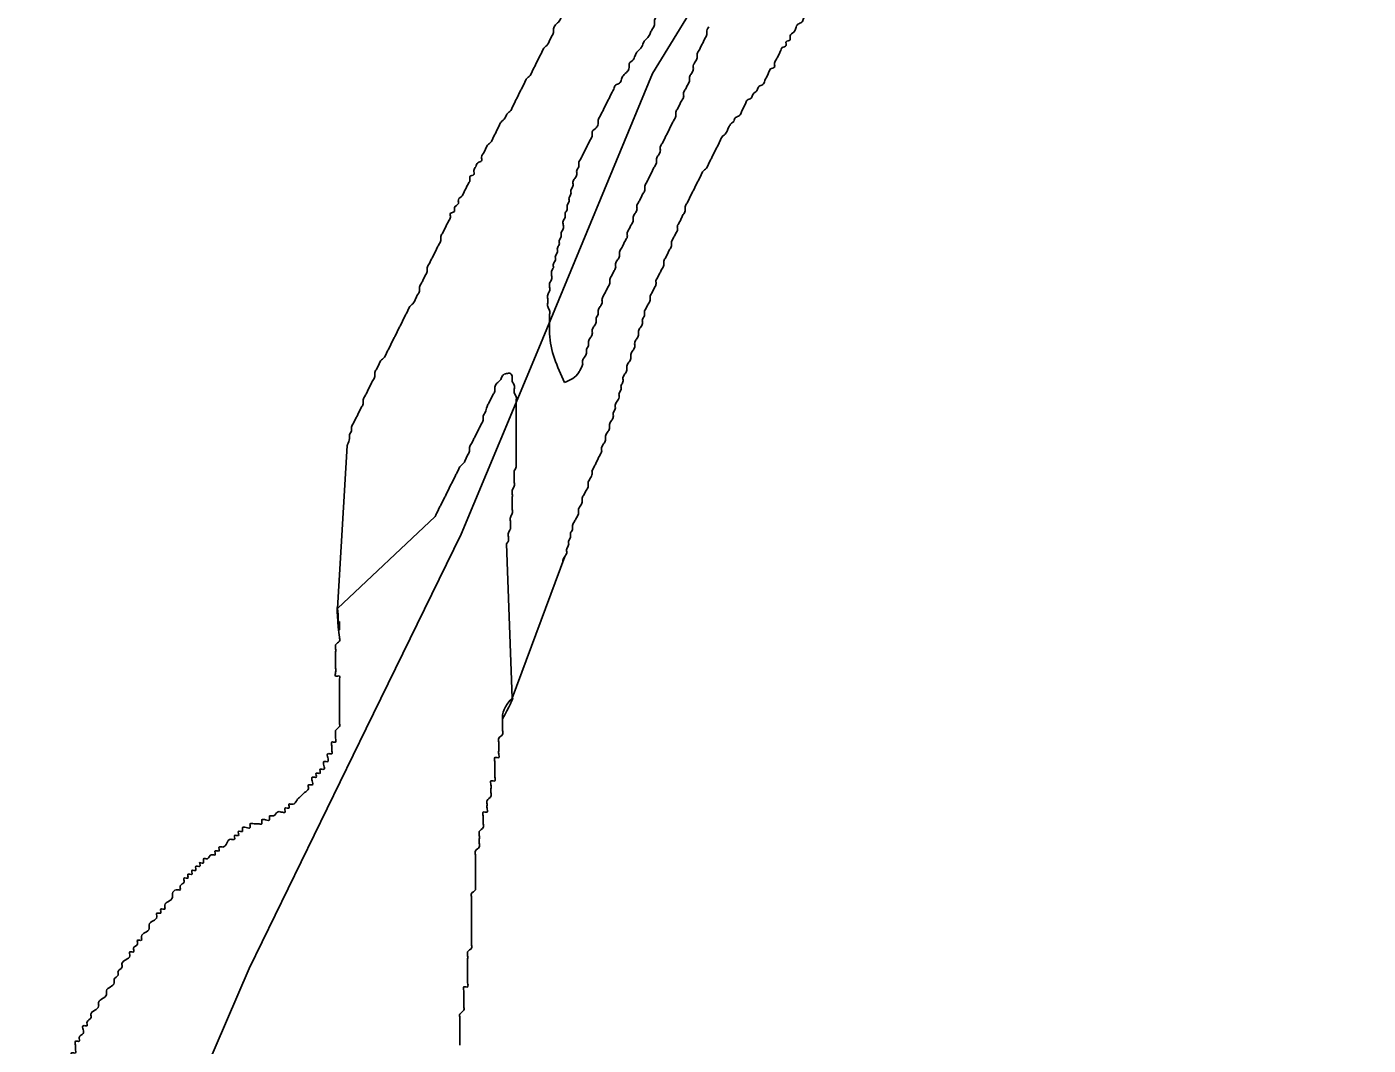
# Model space of a CAD drawing. Extents: x 813775 to 1157140, y 1757555 to 1979907.
# Drawn here: x 1017285 to 1019212, y 1870983 to 1872446 of the extents above; entities that cross this region are included whole.
import ezdxf

# ---------------------------------------------------------------- set-up
doc = ezdxf.new("R2010")
doc.units = 0
doc.layers.add('Level 2', color=7, linetype='Continuous')
doc.layers.add('Level 35', color=7, linetype='Continuous')

msp = doc.modelspace()

# ---------------------------------------------------------------- linework, layer by layer
at = {"layer": 'Level 2'}
for points in [[(1018184, 1872379.1), (1018266.8, 1872515), (1018324.8, 1872648), (1018399.9, 1872743.6), (1018638.8, 1873013.1), (1018758.3, 1873132.6), (1018956.2, 1873279.3), (1019051.8, 1873357.8), (1019266.8, 1873470.4)], [(1017240.8, 1870097.9), (1017301.8, 1870142), (1017425.8, 1870215.5), (1017457.3, 1870257.5), (1017469.9, 1870314.3), (1017484.6, 1870545.4), (1017495.1, 1870715.5), (1017539.2, 1870942.4), (1017604.4, 1871093.7), (1017772.5, 1871438.2), (1017909.1, 1871717.7), (1018020.5, 1871984.5), (1018184, 1872379.1)]]:
    msp.add_lwpolyline(points, dxfattribs=at)
at = {"layer": 'Level 35'}
for points in [[(1017745.2, 1871844.9), (1017731.3, 1871610.5), (1017871.4, 1871742.8)], [(1017974.3, 1871703.8), (1017982.4, 1871482.1), (1018057.7, 1871685.3)]]:
    msp.add_lwpolyline(points, dxfattribs=at)
for points in [[(1017863, 1872105.8), (1017865.8, 1872111.4), (1017868.6, 1872117), (1017871.4, 1872122.6), (1017874.2, 1872128.2), (1017877, 1872133.8), (1017879.7, 1872139.3), (1017879.7, 1872144.9), (1017882.5, 1872150.5), (1017885.3, 1872156.1), (1017888.1, 1872161.7), (1017890.9, 1872167.2), (1017893.7, 1872172.8), (1017893.7, 1872178.4), (1017899.3, 1872181.2), (1017899.3, 1872186.8), (1017904.9, 1872192.4), (1017904.9, 1872197.9), (1017910.4, 1872203.5), (1017913.2, 1872209.1), (1017916, 1872214.7), (1017918.8, 1872220.3), (1017921.6, 1872225.9), (1017921.6, 1872231.4), (1017927.2, 1872234.2), (1017927.2, 1872239.8), (1017930, 1872245.4), (1017932.8, 1872251), (1017938.3, 1872253.8), (1017938.3, 1872259.3), (1017941.1, 1872264.9), (1017943.9, 1872270.5), (1017946.7, 1872276.1), (1017952.3, 1872281.7), (1017955.1, 1872287.3), (1017957.9, 1872292.8), (1017960.6, 1872298.4), (1017963.4, 1872304), (1017966.2, 1872309.6), (1017971.8, 1872315.2), (1017974.6, 1872320.7), (1017980.2, 1872326.3), (1017983, 1872331.9), (1017985.8, 1872337.5), (1017988.5, 1872343.1), (1017991.3, 1872348.7), (1017994.1, 1872354.2), (1017996.9, 1872359.8), (1017999.7, 1872365.4), (1018002.5, 1872371), (1018008.1, 1872376.6), (1018010.9, 1872382.1), (1018013.6, 1872387.7), (1018016.4, 1872393.3), (1018019.2, 1872398.9), (1018022, 1872404.5), (1018024.8, 1872410.1), (1018027.6, 1872415.6), (1018033.2, 1872421.2), (1018036, 1872426.8), (1018038.8, 1872432.4), (1018041.5, 1872438), (1018041.5, 1872443.5), (1018044.3, 1872449.1), (1018049.9, 1872454.7), (1018052.7, 1872460.3), (1018055.5, 1872465.9), (1018058.3, 1872471.5), (1018061.1, 1872477), (1018066.7, 1872479.8), (1018066.7, 1872485.4), (1018069.4, 1872491), (1018072.2, 1872496.6), (1018075, 1872502.2), (1018077.8, 1872507.7), (1018080.6, 1872513.3), (1018083.4, 1872518.9), (1018086.2, 1872524.5), (1018089, 1872530.1), (1018091.8, 1872535.6), (1018094.5, 1872541.2), (1018097.3, 1872546.8), (1018100.1, 1872552.4), (1018102.9, 1872558), (1018105.7, 1872563.6), (1018108.5, 1872569.1), (1018111.3, 1872574.7), (1018114.1, 1872580.3), (1018116.9, 1872585.9), (1018122.4, 1872591.5), (1018125.2, 1872597)], [(1018267.5, 1872597), (1018264.7, 1872591.5), (1018261.9, 1872585.9), (1018259.1, 1872580.3), (1018256.4, 1872574.7), (1018253.6, 1872569.1), (1018250.8, 1872563.6), (1018248, 1872558), (1018242.4, 1872552.4), (1018239.6, 1872546.8), (1018236.8, 1872541.2), (1018234, 1872535.6), (1018228.5, 1872530.1), (1018225.7, 1872524.5), (1018222.9, 1872518.9), (1018222.9, 1872513.3), (1018217.3, 1872507.7), (1018214.5, 1872502.2), (1018211.7, 1872496.6), (1018208.9, 1872491), (1018206.1, 1872485.4), (1018203.3, 1872479.8), (1018200.6, 1872474.2), (1018197.8, 1872468.7), (1018195, 1872463.1), (1018189.4, 1872460.3), (1018186.6, 1872454.7), (1018186.6, 1872449.1), (1018183.8, 1872443.5), (1018181, 1872438), (1018178.2, 1872432.4), (1018172.7, 1872426.8), (1018169.9, 1872421.2), (1018167.1, 1872415.6), (1018161.5, 1872410.1), (1018158.7, 1872404.5), (1018155.9, 1872398.9), (1018150.3, 1872393.3), (1018150.3, 1872387.7), (1018147.6, 1872382.1), (1018142, 1872376.6), (1018139.2, 1872371), (1018136.4, 1872365.4), (1018130.8, 1872362.6), (1018128, 1872357), (1018125.2, 1872351.4), (1018122.5, 1872345.9), (1018119.7, 1872340.3), (1018116.9, 1872334.7), (1018114.1, 1872329.1), (1018111.3, 1872323.5), (1018108.5, 1872318), (1018105.7, 1872312.4), (1018105.7, 1872306.8), (1018102.9, 1872301.2), (1018097.3, 1872295.6), (1018097.3, 1872290), (1018094.6, 1872284.5), (1018091.8, 1872278.9), (1018089, 1872273.3), (1018086.2, 1872267.7), (1018083.4, 1872262.1), (1018080.6, 1872256.6), (1018077.8, 1872251), (1018077.8, 1872245.4), (1018075, 1872239.8), (1018075, 1872234.2), (1018072.2, 1872228.6), (1018069.5, 1872223.1), (1018069.5, 1872217.5), (1018066.7, 1872211.9), (1018066.7, 1872206.3), (1018063.9, 1872200.7), (1018063.9, 1872195.2), (1018061.1, 1872189.6), (1018061.1, 1872184), (1018058.3, 1872178.4), (1018058.3, 1872172.8), (1018055.5, 1872167.2), (1018055.5, 1872161.7), (1018055.5, 1872156.1), (1018052.7, 1872150.5), (1018052.7, 1872144.9), (1018049.9, 1872139.3), (1018049.9, 1872133.8), (1018047.1, 1872128.2), (1018047.1, 1872122.6), (1018044.3, 1872117), (1018044.3, 1872111.4), (1018041.6, 1872105.8), (1018041.6, 1872100.3)], [(1018300.4, 1872310.4), (1018303.2, 1872316), (1018308.8, 1872318.8), (1018311.6, 1872324.4), (1018314.4, 1872330), (1018317.2, 1872335.5), (1018319.9, 1872341.1), (1018325.5, 1872343.9), (1018328.3, 1872349.5), (1018333.9, 1872355.1), (1018336.7, 1872360.7), (1018342.3, 1872363.5), (1018345.1, 1872369), (1018347.8, 1872374.6), (1018350.6, 1872380.2), (1018353.4, 1872385.8), (1018359, 1872388.6), (1018359, 1872394.2), (1018361.8, 1872399.7), (1018364.6, 1872405.3), (1018367.4, 1872410.9), (1018370.2, 1872416.5), (1018375.7, 1872419.3), (1018375.7, 1872424.9), (1018381.3, 1872427.6), (1018381.3, 1872433.2), (1018386.9, 1872438.8), (1018389.7, 1872444.4), (1018392.5, 1872450), (1018398.1, 1872452.8), (1018400.8, 1872458.3), (1018403.6, 1872463.9), (1018406.4, 1872469.5), (1018409.2, 1872475.1), (1018412, 1872480.7), (1018414.8, 1872486.3), (1018417.6, 1872491.8), (1018420.4, 1872497.4), (1018423.2, 1872503), (1018425.9, 1872508.6), (1018428.7, 1872514.2), (1018431.5, 1872519.7), (1018431.5, 1872525.3), (1018434.3, 1872530.9), (1018437.1, 1872536.5), (1018439.9, 1872542.1), (1018442.7, 1872547.7), (1018445.5, 1872553.2)], [(1018057.6, 1871935.2), (1018077.8, 1871949.6), (1018080.6, 1871955.1), (1018083.4, 1871960.7), (1018083.4, 1871966.3), (1018086.2, 1871971.9), (1018089, 1871977.5), (1018089, 1871983), (1018091.8, 1871988.6), (1018091.8, 1871994.2), (1018094.6, 1871999.8), (1018097.3, 1872005.4), (1018097.3, 1872011), (1018100.1, 1872016.5), (1018102.9, 1872022.1), (1018102.9, 1872027.7), (1018105.7, 1872033.3), (1018105.7, 1872038.9), (1018108.5, 1872044.4), (1018111.3, 1872050), (1018111.3, 1872055.6), (1018114.1, 1872061.2), (1018116.9, 1872066.8), (1018119.7, 1872072.4), (1018122.5, 1872077.9), (1018122.5, 1872083.5), (1018125.2, 1872089.1), (1018128, 1872094.7), (1018130.8, 1872100.3), (1018130.8, 1872105.8), (1018133.6, 1872111.4), (1018136.4, 1872117), (1018136.4, 1872122.6), (1018139.2, 1872128.2), (1018142, 1872133.8), (1018144.8, 1872139.3), (1018147.6, 1872144.9), (1018147.6, 1872150.5), (1018150.3, 1872156.1), (1018153.1, 1872161.7), (1018155.9, 1872167.2), (1018155.9, 1872172.8), (1018158.7, 1872178.4), (1018161.5, 1872184), (1018161.5, 1872189.6), (1018164.3, 1872195.2), (1018167.1, 1872200.7), (1018169.9, 1872206.3), (1018172.7, 1872211.9), (1018172.7, 1872217.5), (1018175.5, 1872223.1), (1018178.2, 1872228.6), (1018181, 1872234.2), (1018183.8, 1872239.8), (1018186.6, 1872245.4), (1018189.4, 1872251), (1018189.4, 1872256.6), (1018192.2, 1872262.1), (1018195, 1872267.7), (1018195, 1872273.3), (1018197.8, 1872278.9), (1018200.6, 1872284.5), (1018203.3, 1872290), (1018206.1, 1872295.6), (1018208.9, 1872301.2), (1018211.7, 1872306.8), (1018214.5, 1872312.4), (1018217.3, 1872318), (1018217.3, 1872323.5), (1018220.1, 1872329.1), (1018222.9, 1872334.7), (1018225.7, 1872340.3), (1018228.5, 1872345.9), (1018228.5, 1872351.4), (1018231.2, 1872357), (1018234, 1872362.6), (1018236.8, 1872368.2), (1018236.8, 1872373.8), (1018239.6, 1872379.4), (1018242.4, 1872384.9), (1018242.4, 1872390.5), (1018245.2, 1872396.1), (1018248, 1872401.7), (1018248, 1872407.3), (1018250.8, 1872412.8), (1018253.6, 1872418.4), (1018256.4, 1872424), (1018259.1, 1872429.6), (1018261.9, 1872435.2), (1018261.9, 1872440.8), (1018264.7, 1872446.3)], [(1018096.8, 1871808.1), (1018099.6, 1871813.6), (1018102.4, 1871819.2), (1018105.1, 1871824.8), (1018107.9, 1871830.4), (1018110.7, 1871836), (1018110.7, 1871841.6), (1018113.5, 1871847.1), (1018116.3, 1871852.7), (1018116.3, 1871858.3), (1018119.1, 1871863.9), (1018121.9, 1871869.5), (1018121.9, 1871875), (1018124.7, 1871880.6), (1018127.5, 1871886.2), (1018127.5, 1871891.8), (1018130.3, 1871897.4), (1018130.3, 1871903), (1018133, 1871908.5), (1018135.8, 1871914.1), (1018135.8, 1871919.7), (1018138.6, 1871925.3), (1018138.6, 1871930.9), (1018141.4, 1871936.4), (1018141.4, 1871942), (1018144.2, 1871947.6), (1018147, 1871953.2), (1018147, 1871958.8), (1018149.8, 1871964.4), (1018152.6, 1871969.9), (1018152.6, 1871975.5), (1018155.4, 1871981.1), (1018158.2, 1871986.7), (1018158.2, 1871992.3), (1018160.9, 1871997.8), (1018163.7, 1872003.4), (1018163.7, 1872009), (1018166.5, 1872014.6), (1018169.3, 1872020.2), (1018169.3, 1872025.8), (1018172.1, 1872031.3), (1018172.1, 1872036.9), (1018174.9, 1872042.5), (1018177.7, 1872048.1), (1018180.5, 1872053.7), (1018180.5, 1872059.2), (1018183.3, 1872064.8), (1018186, 1872070.4), (1018188.8, 1872076), (1018188.8, 1872081.6), (1018191.6, 1872087.2), (1018194.4, 1872092.7), (1018197.2, 1872098.3), (1018200, 1872103.9), (1018200, 1872109.5), (1018202.8, 1872115.1), (1018205.6, 1872120.6), (1018208.4, 1872126.2), (1018211.2, 1872131.8), (1018211.2, 1872137.4), (1018213.9, 1872143), (1018216.7, 1872148.6), (1018219.5, 1872154.1), (1018219.5, 1872159.7), (1018222.3, 1872165.3), (1018225.1, 1872170.9), (1018227.9, 1872176.5), (1018230.7, 1872182), (1018230.7, 1872187.6), (1018233.5, 1872193.2), (1018236.3, 1872198.8), (1018239, 1872204.4), (1018241.8, 1872210), (1018244.6, 1872215.5), (1018247.4, 1872221.1), (1018250.2, 1872226.7), (1018253, 1872232.3), (1018255.8, 1872237.9), (1018261.4, 1872243.4), (1018264.2, 1872249), (1018266.9, 1872254.6), (1018269.7, 1872260.2), (1018272.5, 1872265.8), (1018275.3, 1872271.4), (1018278.1, 1872276.9), (1018280.9, 1872282.5), (1018283.7, 1872288.1), (1018289.3, 1872293.7), (1018292.1, 1872299.3), (1018294.8, 1872304.8), (1018300.4, 1872310.4)], [(1017745.2, 1871844.9), (1017745.8, 1871846.3), (1017748.6, 1871854.7), (1017748.6, 1871860.2), (1017751.4, 1871865.8), (1017751.4, 1871871.4), (1017754.2, 1871877), (1017757, 1871882.6), (1017759.8, 1871888.1), (1017762.6, 1871893.7), (1017765.4, 1871899.3), (1017768.2, 1871904.9), (1017768.2, 1871910.5), (1017771, 1871916.1), (1017773.7, 1871921.6), (1017776.5, 1871927.2), (1017779.3, 1871932.8), (1017782.1, 1871938.4), (1017784.9, 1871944), (1017784.9, 1871949.6), (1017787.7, 1871955.1), (1017790.5, 1871960.7), (1017793.3, 1871966.3), (1017798.9, 1871971.9), (1017801.6, 1871977.5), (1017804.4, 1871983), (1017807.2, 1871988.6), (1017810, 1871994.2), (1017812.8, 1871999.8), (1017815.6, 1872005.4), (1017818.4, 1872011), (1017821.2, 1872016.5), (1017824, 1872022.1), (1017826.7, 1872027.7), (1017829.5, 1872033.3), (1017832.3, 1872038.9), (1017835.1, 1872044.4), (1017840.7, 1872050), (1017843.5, 1872055.6), (1017846.3, 1872061.2), (1017849.1, 1872066.8), (1017849.1, 1872072.4), (1017851.9, 1872077.9), (1017854.6, 1872083.5), (1017857.4, 1872089.1), (1017860.2, 1872094.7), (1017860.2, 1872100.3), (1017863, 1872105.8)], [(1018041.6, 1872100.3), (1018038.8, 1872094.7), (1018038.8, 1872089.1), (1018038.8, 1872083.5), (1018036, 1872077.9), (1018036, 1872072.4), (1018036, 1872066.8), (1018033.2, 1872061.2), (1018033.2, 1872055.6), (1018033.2, 1872050), (1018033.2, 1872044.4), (1018036, 1872038.9), (1018036, 1872033.3), (1018036, 1872027.7), (1018036, 1872022.1), (1018036, 1872016.5), (1018036, 1872011), (1018036, 1872005.4), (1018057.6, 1871935.2)], [(1017985.2, 1871808.6), (1017988, 1871814.2), (1017988, 1871819.8), (1017988, 1871825.4), (1017988, 1871831), (1017988, 1871836.5), (1017988, 1871842.1), (1017988, 1871847.7), (1017988, 1871853.3), (1017988, 1871858.9), (1017988, 1871864.4), (1017988, 1871870), (1017988, 1871875.6), (1017988, 1871881.2), (1017988, 1871886.8), (1017988, 1871892.4), (1017988, 1871897.9), (1017988, 1871903.5), (1017988, 1871909.1), (1017988, 1871914.7), (1017985.2, 1871920.3), (1017985.2, 1871925.8), (1017985.2, 1871931.4), (1017982.4, 1871937), (1017982.4, 1871942.6), (1017979.6, 1871948.2), (1017974, 1871948.2), (1017968.5, 1871945.4), (1017965.7, 1871939.8), (1017960.1, 1871934.2), (1017957.3, 1871928.6), (1017957.3, 1871923.1), (1017954.5, 1871917.5), (1017951.7, 1871911.9), (1017948.9, 1871906.3), (1017946.1, 1871900.7), (1017943.4, 1871892.4), (1017940.6, 1871886.8), (1017940.6, 1871881.2), (1017937.8, 1871875.6), (1017935, 1871870), (1017932.2, 1871864.4), (1017929.4, 1871858.9), (1017926.6, 1871853.3), (1017923.8, 1871847.7), (1017921, 1871842.1), (1017921, 1871836.5), (1017918.2, 1871831), (1017915.5, 1871825.4), (1017912.7, 1871819.8), (1017907.1, 1871814.2), (1017904.3, 1871808.6), (1017901.5, 1871803), (1017898.7, 1871797.5), (1017895.9, 1871791.9), (1017893.1, 1871786.3), (1017890.4, 1871780.7), (1017887.6, 1871775.1), (1017884.8, 1871769.5), (1017882, 1871764), (1017879.2, 1871758.4), (1017876.4, 1871752.8), (1017873.6, 1871747.2), (1017871.4, 1871742.8)], [(1017974.3, 1871703.8), (1017976.8, 1871708.1), (1017976.8, 1871713.7), (1017976.8, 1871719.3), (1017979.6, 1871724.9), (1017979.6, 1871730.5), (1017979.6, 1871736.1), (1017979.6, 1871741.6), (1017982.4, 1871747.2), (1017982.4, 1871752.8), (1017982.4, 1871758.4), (1017982.4, 1871764), (1017982.4, 1871769.5), (1017982.4, 1871775.1), (1017982.4, 1871780.7), (1017985.2, 1871786.3), (1017985.2, 1871791.9), (1017985.2, 1871797.5), (1017985.2, 1871803), (1017985.2, 1871808.6)], [(1018054.8, 1871677.4), (1018054.9, 1871679.7), (1018057.7, 1871685.3), (1018060.5, 1871690.8), (1018060.5, 1871696.4), (1018063.3, 1871702), (1018063.3, 1871707.6), (1018066.1, 1871713.2), (1018066.1, 1871718.7), (1018068.9, 1871724.3), (1018068.9, 1871729.9), (1018071.7, 1871735.5), (1018074.5, 1871741.1), (1018077.3, 1871746.7), (1018077.3, 1871752.2), (1018080, 1871757.8), (1018082.8, 1871763.4), (1018082.8, 1871769), (1018085.6, 1871774.6), (1018088.4, 1871780.1), (1018091.2, 1871785.7), (1018091.2, 1871791.3), (1018094, 1871796.9), (1018096.8, 1871802.5), (1018096.8, 1871808.1)], [(1017734.1, 1871591.8), (1017734.1, 1871586.2), (1017734.1, 1871580.6), (1017731.3, 1871610.5), (1017734.1, 1871569.5), (1017734.1, 1871563.9), (1017728.6, 1871558.3), (1017728.6, 1871552.7), (1017728.6, 1871547.1), (1017728.6, 1871541.5), (1017728.6, 1871536), (1017728.6, 1871530.4), (1017728.6, 1871524.8), (1017728.6, 1871519.2), (1017728.6, 1871513.6), (1017734.1, 1871513.6), (1017734.1, 1871508.1), (1017734.1, 1871502.5), (1017734.1, 1871496.9), (1017734.1, 1871491.3), (1017734.1, 1871485.7), (1017734.1, 1871480.1), (1017734.1, 1871474.6), (1017734.1, 1871469), (1017734.1, 1871463.4), (1017734.1, 1871457.8), (1017734.1, 1871452.2), (1017734.1, 1871446.7), (1017734.1, 1871441.1), (1017728.6, 1871435.5), (1017728.6, 1871429.9), (1017728.6, 1871424.3), (1017728.6, 1871418.7), (1017723, 1871418.7), (1017723, 1871413.2), (1017723, 1871407.6), (1017723, 1871402), (1017717.4, 1871402), (1017717.4, 1871396.4), (1017717.4, 1871390.8), (1017711.8, 1871390.8), (1017711.8, 1871385.3), (1017711.8, 1871379.7), (1017706.2, 1871379.7), (1017706.2, 1871374.1), (1017700.7, 1871374.1), (1017700.7, 1871368.5), (1017695.1, 1871368.5), (1017695.1, 1871362.9), (1017695.1, 1871357.3), (1017689.5, 1871357.3), (1017689.5, 1871351.8), (1017683.9, 1871346.2), (1017678.3, 1871340.6), (1017672.8, 1871335), (1017667.2, 1871329.4), (1017661.6, 1871329.4), (1017661.6, 1871323.9), (1017656, 1871323.9), (1017656, 1871318.3), (1017650.4, 1871318.3), (1017644.9, 1871318.3), (1017639.3, 1871312.7), (1017633.7, 1871312.7), (1017633.7, 1871307.1), (1017628.1, 1871307.1), (1017622.6, 1871307.1), (1017622.6, 1871301.5), (1017617, 1871301.5), (1017611.4, 1871301.5), (1017605.8, 1871301.5), (1017605.8, 1871295.9), (1017600.2, 1871295.9), (1017594.7, 1871295.9), (1017594.7, 1871290.4), (1017589.1, 1871290.4), (1017589.1, 1871284.8), (1017583.5, 1871284.8), (1017583.5, 1871279.2), (1017577.9, 1871279.2), (1017572.3, 1871273.6), (1017566.8, 1871268), (1017561.2, 1871268), (1017561.2, 1871262.5), (1017555.6, 1871262.5), (1017555.6, 1871256.9), (1017550, 1871256.9), (1017544.4, 1871251.3), (1017538.9, 1871251.3), (1017538.9, 1871245.7), (1017533.3, 1871245.7)], [(1017968.5, 1871452.2), (1017982.4, 1871482.1), (1017968.5, 1871457.8), (1017968.5, 1871452.2), (1017968.5, 1871446.7), (1017968.5, 1871441.1), (1017968.5, 1871435.5), (1017968.5, 1871429.9), (1017962.9, 1871424.3), (1017962.9, 1871418.7), (1017962.9, 1871413.2), (1017962.9, 1871407.6), (1017962.9, 1871402), (1017962.9, 1871396.4), (1017957.3, 1871396.4), (1017957.3, 1871390.8), (1017957.3, 1871385.3), (1017957.3, 1871379.7), (1017957.3, 1871374.1), (1017957.3, 1871368.5), (1017957.3, 1871362.9), (1017951.7, 1871362.9), (1017951.7, 1871357.3), (1017951.7, 1871351.8), (1017951.7, 1871346.2), (1017951.7, 1871340.6), (1017946.1, 1871335), (1017946.1, 1871329.4), (1017946.1, 1871323.9), (1017946.1, 1871318.3), (1017940.6, 1871318.3), (1017940.6, 1871312.7), (1017940.6, 1871307.1), (1017940.6, 1871301.5), (1017940.6, 1871295.9), (1017935, 1871290.4), (1017935, 1871284.8), (1017935, 1871279.2), (1017935, 1871273.6), (1017935, 1871268), (1017929.4, 1871262.5), (1017929.4, 1871256.9), (1017929.4, 1871251.3), (1017929.4, 1871245.7), (1017929.4, 1871240.1), (1017929.4, 1871234.5), (1017929.4, 1871229), (1017929.4, 1871223.4), (1017929.4, 1871217.8), (1017929.4, 1871212.2), (1017929.4, 1871206.6), (1017923.8, 1871201.1), (1017923.8, 1871195.5), (1017923.8, 1871189.9), (1017923.8, 1871184.3), (1017923.8, 1871178.7), (1017923.8, 1871173.1), (1017923.8, 1871167.6), (1017923.8, 1871162), (1017923.8, 1871156.4), (1017923.8, 1871145.2), (1017923.8, 1871139.7), (1017923.8, 1871134.1), (1017923.8, 1871128.5), (1017923.8, 1871122.9), (1017918.2, 1871117.3), (1017918.2, 1871111.7), (1017918.2, 1871106.2), (1017918.2, 1871100.6), (1017918.2, 1871095), (1017918.2, 1871089.4), (1017918.2, 1871083.8), (1017918.2, 1871078.2), (1017918.2, 1871072.7), (1017918.2, 1871067.1), (1017912.7, 1871067.1), (1017912.7, 1871061.5), (1017912.7, 1871055.9), (1017912.7, 1871050.3), (1017912.7, 1871044.8), (1017912.7, 1871039.2), (1017912.7, 1871033.6), (1017907.1, 1871028), (1017907.1, 1871022.4), (1017907.1, 1871016.8), (1017907.1, 1871011.3), (1017907.1, 1871005.7), (1017907.1, 1871000.1), (1017907.1, 1870994.5), (1017907.1, 1870988.9), (1017907.1, 1870983.4)], [(1017533.3, 1871245.7), (1017533.3, 1871240.1), (1017527.7, 1871240.1), (1017527.7, 1871234.5), (1017522.1, 1871234.5), (1017522.1, 1871229), (1017516.5, 1871229), (1017516.5, 1871223.4), (1017511, 1871223.4), (1017511, 1871217.8), (1017505.4, 1871212.2), (1017505.4, 1871206.6), (1017499.8, 1871206.6), (1017494.2, 1871201.1), (1017494.2, 1871195.5), (1017488.7, 1871189.9), (1017483.1, 1871184.3), (1017483.1, 1871178.7), (1017477.5, 1871178.7), (1017477.5, 1871173.1), (1017471.9, 1871173.1), (1017471.9, 1871167.6), (1017466.3, 1871162), (1017460.8, 1871156.4), (1017460.8, 1871150.8), (1017455.2, 1871145.2), (1017449.6, 1871139.7), (1017449.6, 1871134.1), (1017444, 1871134.1), (1017444, 1871128.5), (1017438.4, 1871122.9), (1017438.4, 1871117.3), (1017432.9, 1871117.3), (1017432.9, 1871111.7), (1017427.3, 1871106.2), (1017421.7, 1871100.6), (1017421.7, 1871095), (1017416.1, 1871089.4), (1017416.1, 1871083.8), (1017410.5, 1871078.2), (1017410.5, 1871072.7), (1017405, 1871067.1), (1017399.4, 1871061.5), (1017399.4, 1871055.9), (1017393.8, 1871050.3), (1017388.2, 1871044.8), (1017388.2, 1871039.2), (1017382.6, 1871033.6), (1017377.1, 1871028), (1017377.1, 1871022.4), (1017371.5, 1871016.8), (1017371.5, 1871011.3), (1017365.9, 1871011.3), (1017365.9, 1871005.7), (1017365.9, 1871000.1), (1017360.3, 1870994.5), (1017360.3, 1870988.9), (1017354.8, 1870988.9), (1017354.8, 1870983.4), (1017354.8, 1870977.8), (1017354.8, 1870972.2), (1017349.2, 1870972.2), (1017349.2, 1870966.6), (1017349.2, 1870961), (1017349.2, 1870955.4), (1017349.2, 1870949.9), (1017349.2, 1870944.3), (1017343.6, 1870944.3), (1017343.6, 1870938.7), (1017343.6, 1870933.1), (1017343.6, 1870927.5), (1017343.6, 1870922), (1017338, 1870922), (1017338, 1870916.4), (1017338, 1870910.8), (1017338, 1870905.2), (1017338, 1870899.6), (1017332.4, 1870894), (1017332.4, 1870888.5), (1017332.4, 1870882.9), (1017332.4, 1870877.3), (1017332.4, 1870871.7), (1017332.4, 1870866.1), (1017326.9, 1870866.1), (1017326.9, 1870860.6), (1017326.9, 1870855), (1017326.9, 1870849.4), (1017326.9, 1870843.8), (1017326.9, 1870838.2), (1017326.9, 1870832.6), (1017326.9, 1870827.1)]]:
    msp.add_spline(points, degree=3, dxfattribs=at)

doc.saveas('drawing.dxf')
